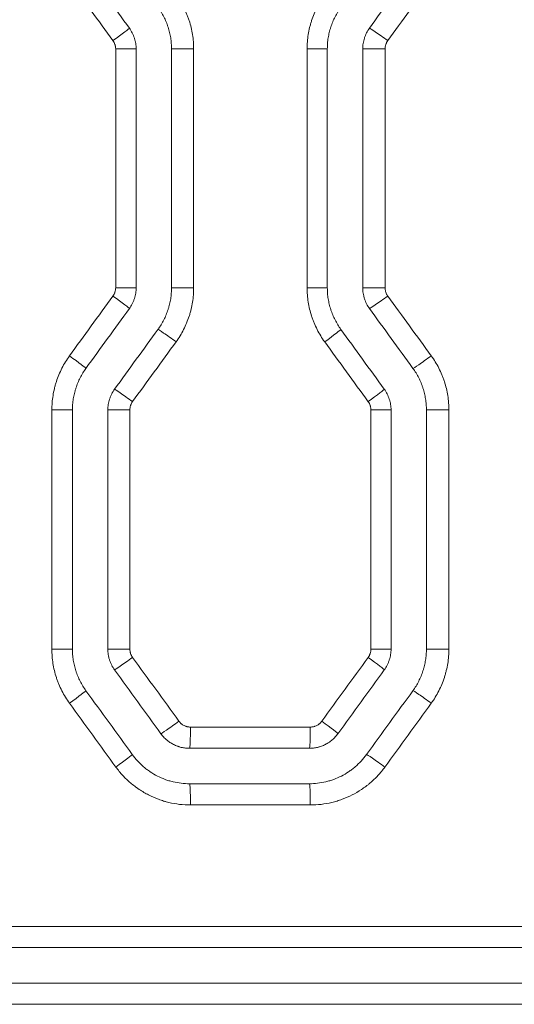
# Model space of a CAD drawing. Header units: millimetres. Extents: x 0 to 594, y 0 to 420.
# Tile 601 of 915: x 241.9 to 245.39, y 302.16 to 309.11. Entities that reach past the tile are written whole.
import ezdxf

# ---------------------------------------------------------------- set-up
doc = ezdxf.new("R2010")
doc.units = ezdxf.units.MM
doc.layers.add('1', color=7, linetype='Continuous', true_color=0xffffff)

msp = doc.modelspace()

# ---------------------------------------------------------------- linework, layer by layer
at = {"layer": '1', "color": 155, "linetype": 'Continuous', "lineweight": 13}
for p, q in [((242.573, 308.9075), (242.7175, 308.9075)), ((242.573, 307.2224), (242.573, 308.9075)), ((243.1235, 308.9075), (242.9674, 308.9075)), ((243.1235, 308.9075), (243.1235, 307.2224)), ((243.9244, 308.9075), (244.0671, 308.9075)), ((243.9244, 307.2224), (243.9244, 308.9075)), ((244.4748, 308.9075), (244.3169, 308.9075)), ((244.4748, 308.9075), (244.4748, 307.2224)), ((242.573, 307.2224), (242.7175, 307.2224)), ((243.1235, 307.2224), (242.9674, 307.2224)), ((243.9244, 307.2224), (244.0671, 307.2224)), ((244.4748, 307.2224), (244.3169, 307.2224)), ((242.1225, 306.3593), (242.2676, 306.3593)), ((242.1225, 304.6718), (242.1225, 306.3593)), ((242.673, 306.3593), (242.5175, 306.3593)), ((242.673, 306.3593), (242.673, 304.6718)), ((244.3749, 306.3593), (244.5169, 306.3593)), ((244.3749, 304.6718), (244.3749, 306.3593)), ((244.9252, 306.3593), (244.7667, 306.3593)), ((244.9252, 306.3593), (244.9252, 304.6718)), ((242.1225, 304.6718), (242.2676, 304.6718)), ((242.673, 304.6718), (242.5175, 304.6718)), ((244.3749, 304.6718), (244.5169, 304.6718)), ((244.9252, 304.6718), (244.7667, 304.6718)), ((243.101, 304.1212), (243.9471, 304.1212)), ((243.9471, 303.5712), (243.101, 303.5712)), ((239.9198, 302.7143), (255.8062, 302.7143)), ((255.791, 302.1643), (239.9198, 302.1643))]:
    msp.add_line(p, q, dxfattribs=at)
at = {"layer": '1', "color": 155, "linetype": 'Continuous', "lineweight": 18}
for p, q in [((242.7175, 308.9075), (242.7175, 307.2224)), ((242.9674, 308.9075), (242.9674, 307.2224)), ((244.0671, 308.9075), (244.0671, 307.2224)), ((244.3169, 308.9075), (244.3169, 307.2224)), ((242.2676, 306.3593), (242.2676, 304.6718)), ((242.5175, 306.3593), (242.5175, 304.6718)), ((244.5169, 306.3593), (244.5169, 304.6718)), ((244.7667, 306.3593), (244.7667, 304.6718)), ((243.0947, 303.9712), (243.9397, 303.9712)), ((243.9397, 303.7212), (243.0947, 303.7212)), ((255.9441, 302.5643), (239.9179, 302.5643)), ((239.9179, 302.3143), (256.0122, 302.3143))]:
    msp.add_line(p, q, dxfattribs=at)
for centre, major_axis, ratio, start_param, end_param in [((238.3663, 313.6842), (113.5896, -156.3413), 0.003936, 1.538319, 1.541021), ((239.4356, 303.2908), (-100.9054, -138.8939), 0.003499, 1.614847, 1.617889), ((238.4237, 302.5068), (-112.8005, -155.2557), 0.003909, 1.600346, 1.603067), ((238.1256, 314.3792), (113.1968, -155.7993), 0.003922, 1.518338, 1.521051), ((238.28, 301.8841), (-112.8171, -155.2783), 0.003909, 1.603408, 1.606129), ((238.9934, 312.9131), (106.1861, -146.1572), 0.003681, 1.524273, 1.527164), ((238.9115, 308.4589), (104.4968, -143.8323), 0.003622, 1.537676, 1.54081), ((238.7905, 297.8813), (-108.1727, -148.8896), 0.003749, 1.615126, 1.618156), ((238.1738, 308.7912), (116.1632, -159.8816), 0.004025, 1.537446, 1.540265), ((238.6329, 297.2477), (-108.5696, -149.4356), 0.003763, 1.618244, 1.621262)]:
    msp.add_ellipse(centre, major_axis=major_axis, ratio=ratio, start_param=start_param, end_param=end_param, dxfattribs=at)
at = {"layer": '1', "color": 155, "linetype": 'Continuous', "lineweight": 13}
for centre, major_axis, ratio, start_param, end_param in [((238.4748, 313.351), (110.5534, -151.9561), 0.003828, 1.539153, 1.541932), ((242.5484, 308.9663), (-0.1214, -0.0882), 0.021514, 1.600407, 3.148043), ((244.4858, 308.9662), (0.1214, -0.0881), 0.031941, 1.526841, 3.098086), ((239.3217, 303.679), (-97.8705, -134.5305), 0.00339, 1.596028, 1.599168), ((242.5484, 307.1636), (-0.1214, 0.0882), 0.021514, 3.135142, 4.682778), ((244.4858, 307.1637), (0.1214, 0.0881), 0.031941, 3.185099, 4.756344), ((242.9931, 306.8403), (0.1214, -0.0881), 0.023906, 1.537893, 3.109138), ((244.0412, 306.8403), (-0.1214, -0.0881), 0.029548, 1.611458, 3.148044), ((239.4249, 312.1832), (100.6349, -138.3316), 0.003486, 1.526572, 1.529627), ((242.2417, 306.7414), (-0.1214, 0.0882), 0.019865, 3.135143, 4.685048), ((244.7924, 306.7415), (0.1214, 0.0881), 0.033593, 3.18737, 4.758615), ((242.6865, 306.4181), (0.1214, -0.0882), 0.022256, 1.540163, 3.111408), ((244.3478, 306.4181), (-0.1214, -0.0881), 0.031199, 1.613729, 3.148044), ((242.6865, 304.613), (0.1214, 0.0882), 0.022256, 3.171777, 4.743022), ((239.109, 298.4807), (-103.9228, -142.8482), 0.003599, 1.6132, 1.616357), ((244.3478, 304.613), (-0.1214, 0.0881), 0.031199, 3.135141, 4.669457), ((242.2417, 304.2897), (-0.1214, -0.0882), 0.019865, 1.598137, 3.148043), ((244.7924, 304.2897), (0.1214, -0.0881), 0.033593, 1.52457, 3.095815), ((238.3488, 308.3868), (112.2847, -154.3345), 0.003887, 1.538497, 1.541418), ((243.0138, 304.1625), (0.1214, 0.0881), 0.024017, 3.1742, 4.745445), ((244.0205, 304.1624), (-0.1214, 0.0881), 0.029437, 3.135141, 4.67188), ((243.0947, 304.1212), (0, 0.15), 0.041587, 3.141593, 4.712389), ((243.9397, 304.1212), (0, 0.15), 0.049312, 3.141593, 4.712389), ((242.569, 303.8391), (-0.1214, -0.0882), 0.021625, 1.60056, 3.148043), ((244.4652, 303.8391), (0.1214, -0.0881), 0.03183, 1.526994, 3.098239), ((243.0947, 303.5712), (0, -0.15), 0.041587, 1.570796, 3.141593), ((243.9397, 303.5712), (0, -0.15), 0.049312, 1.570796, 3.141593)]:
    msp.add_ellipse(centre, major_axis=major_axis, ratio=ratio, start_param=start_param, end_param=end_param, dxfattribs=at)
for points in [[(244.801, 309.3884), (244.6986, 309.2477), (244.5963, 309.1069), (244.4939, 308.9662)], [(244.4939, 307.1637), (244.5963, 307.0229), (244.6986, 306.8822), (244.801, 306.7415)], [(242.9992, 306.8403), (242.8969, 306.6996), (242.7945, 306.5588), (242.6922, 306.4181)], [(242.6922, 304.613), (242.8014, 304.4628), (242.9106, 304.3126), (243.0199, 304.1625)], [(244.801, 304.2897), (244.6917, 304.1395), (244.5825, 303.9893), (244.4733, 303.8391)]]:
    msp.add_open_spline(points, degree=3, dxfattribs=at)
for points, knots in [([(242.9992, 309.2896), (243.0093, 309.2757), (243.0188, 309.2615), (243.0366, 309.2325), (243.0532, 309.2028), (243.0675, 309.172), (243.0773, 309.1483), (243.0804, 309.1404), (243.0848, 309.1283), (243.0863, 309.1243), (243.0891, 309.1162), (243.0904, 309.1121), (243.097, 309.0918), (243.1017, 309.0754), (243.1096, 309.0424), (243.1162, 309.0092), (243.1202, 308.9756), (243.1222, 308.9502), (243.1229, 308.9374), (243.1233, 308.9246), (243.1235, 308.9161), (243.1235, 308.9118), (243.1235, 308.9075)], [0, 0, 0, 0, 0.125, 0.125, 0.25, 0.375, 0.375, 0.4375, 0.4375, 0.46875, 0.46875, 0.5, 0.5, 0.625, 0.625, 0.75, 0.875, 0.875, 0.9375, 0.96875, 0.96875, 1, 1, 1, 1]), ([(243.9244, 308.9075), (243.9244, 308.9246), (243.9251, 308.9417), (243.9278, 308.9757), (243.9318, 309.0094), (243.9384, 309.0427), (243.9444, 309.0676), (243.9466, 309.0759), (243.9501, 309.0882), (243.9513, 309.0924), (243.9538, 309.1006), (243.9551, 309.1046), (243.9617, 309.125), (243.9676, 309.1409), (243.9806, 309.1722), (243.9948, 309.203), (244.0114, 309.2325), (244.0291, 309.2615), (244.0386, 309.2757), (244.0487, 309.2895)], [0, 0, 0, 0, 0.125, 0.125, 0.25, 0.375, 0.375, 0.4375, 0.4375, 0.46875, 0.46875, 0.5, 0.5, 0.625, 0.625, 0.75, 0.875, 0.875, 1, 1, 1, 1]), ([(242.573, 308.9075), (242.573, 308.9128), (242.5726, 308.918), (242.5714, 308.9257), (242.5706, 308.9296), (242.5696, 308.9334), (242.5689, 308.9359), (242.5685, 308.9372), (242.5664, 308.9434), (242.5644, 308.9483), (242.5597, 308.9575), (242.557, 308.962), (242.5539, 308.9663)], [0, 0, 0, 0, 0.25, 0.25, 0.375, 0.4375, 0.4375, 0.5, 0.5, 0.75, 0.75, 1, 1, 1, 1]), ([(244.4939, 308.9662), (244.4908, 308.9619), (244.4881, 308.9575), (244.4845, 308.9505), (244.4834, 308.9482), (244.4814, 308.9433), (244.4805, 308.9409), (244.4781, 308.9333), (244.4757, 308.9232), (244.4748, 308.9128), (244.4748, 308.9075)], [0, 0, 0, 0, 0.25, 0.25, 0.375, 0.375, 0.5, 0.5, 0.75, 1, 1, 1, 1]), ([(242.5539, 307.1636), (242.557, 307.1679), (242.5597, 307.1724), (242.5633, 307.1793), (242.5649, 307.1829), (242.5664, 307.1866), (242.5673, 307.189), (242.5677, 307.1903), (242.5697, 307.1966), (242.571, 307.2016), (242.5726, 307.2119), (242.573, 307.2171), (242.573, 307.2224)], [0, 0, 0, 0, 0.25, 0.25, 0.375, 0.4375, 0.4375, 0.5, 0.5, 0.75, 0.75, 1, 1, 1, 1]), ([(243.1235, 307.2224), (243.1235, 307.2052), (243.1228, 307.1882), (243.1202, 307.1542), (243.1161, 307.1205), (243.1095, 307.0872), (243.1035, 307.0623), (243.1014, 307.054), (243.0979, 307.0417), (243.0967, 307.0376), (243.0942, 307.0293), (243.0929, 307.0253), (243.0863, 307.0049), (243.0803, 306.989), (243.0673, 306.9576), (243.0531, 306.9269), (243.0366, 306.8973), (243.0188, 306.8684), (243.0093, 306.8542), (242.9992, 306.8403)], [0, 0, 0, 0, 0.125, 0.125, 0.25, 0.375, 0.375, 0.4375, 0.4375, 0.46875, 0.46875, 0.5, 0.5, 0.625, 0.625, 0.75, 0.875, 0.875, 1, 1, 1, 1]), ([(244.0487, 306.8403), (244.0386, 306.8542), (244.0291, 306.8684), (244.0113, 306.8974), (243.9947, 306.9271), (243.9805, 306.9579), (243.9707, 306.9816), (243.9676, 306.9895), (243.9631, 307.0016), (243.9617, 307.0056), (243.9589, 307.0137), (243.9575, 307.0178), (243.9509, 307.0381), (243.9463, 307.0545), (243.9384, 307.0875), (243.9318, 307.1207), (243.9278, 307.1543), (243.9251, 307.1882), (243.9244, 307.2052), (243.9244, 307.2224)], [0, 0, 0, 0, 0.125, 0.125, 0.25, 0.375, 0.375, 0.4375, 0.4375, 0.46875, 0.46875, 0.5, 0.5, 0.625, 0.625, 0.75, 0.875, 0.875, 1, 1, 1, 1]), ([(244.4748, 307.2224), (244.4748, 307.2171), (244.4752, 307.2119), (244.4765, 307.2042), (244.477, 307.2016), (244.4782, 307.1965), (244.4789, 307.194), (244.4814, 307.1865), (244.4834, 307.1817), (244.4869, 307.1747), (244.4888, 307.1713), (244.4909, 307.168), (244.4924, 307.1658), (244.4931, 307.1647), (244.4939, 307.1637)], [0, 0, 0, 0, 0.25, 0.25, 0.375, 0.375, 0.5, 0.5, 0.75, 0.75, 0.875, 0.9375, 0.9375, 1, 1, 1, 1]), ([(242.1225, 306.3593), (242.1225, 306.3765), (242.1232, 306.3936), (242.1259, 306.4275), (242.1299, 306.4612), (242.1365, 306.4946), (242.1425, 306.5195), (242.1446, 306.5277), (242.1481, 306.5401), (242.1494, 306.5442), (242.1518, 306.5524), (242.1531, 306.5565), (242.1598, 306.5768), (242.1657, 306.5928), (242.1787, 306.6241), (242.1929, 306.6548), (242.2094, 306.6844), (242.2272, 306.7133), (242.2367, 306.7275), (242.2468, 306.7414)], [0, 0, 0, 0, 0.125, 0.125, 0.25, 0.375, 0.375, 0.4375, 0.4375, 0.46875, 0.46875, 0.5, 0.5, 0.625, 0.625, 0.75, 0.875, 0.875, 1, 1, 1, 1]), ([(244.801, 306.7415), (244.811, 306.7276), (244.8205, 306.7134), (244.8383, 306.6844), (244.8549, 306.6547), (244.8692, 306.6238), (244.879, 306.6002), (244.8821, 306.5923), (244.8865, 306.5802), (244.888, 306.5762), (244.8908, 306.5681), (244.8922, 306.564), (244.8988, 306.5437), (244.9034, 306.5273), (244.9113, 306.4943), (244.9179, 306.4611), (244.9219, 306.4275), (244.9239, 306.4021), (244.9246, 306.3893), (244.925, 306.3765), (244.9252, 306.3679), (244.9252, 306.3636), (244.9252, 306.3593)], [0, 0, 0, 0, 0.125, 0.125, 0.25, 0.375, 0.375, 0.4375, 0.4375, 0.46875, 0.46875, 0.5, 0.5, 0.625, 0.625, 0.75, 0.875, 0.875, 0.9375, 0.96875, 0.96875, 1, 1, 1, 1]), ([(242.6922, 306.4181), (242.6891, 306.4138), (242.6863, 306.4094), (242.6828, 306.4024), (242.6811, 306.3988), (242.6797, 306.3952), (242.6788, 306.3927), (242.6783, 306.3915), (242.6763, 306.3852), (242.6739, 306.375), (242.673, 306.3646), (242.673, 306.3593)], [0, 0, 0, 0, 0.25, 0.25, 0.375, 0.4375, 0.4375, 0.5, 0.5, 0.75, 1, 1, 1, 1]), ([(244.3749, 306.3593), (244.3749, 306.3646), (244.3745, 306.3698), (244.3732, 306.3776), (244.3725, 306.3814), (244.3715, 306.3852), (244.3708, 306.3878), (244.3704, 306.3891), (244.3683, 306.3953), (244.3663, 306.4001), (244.3616, 306.4094), (244.3589, 306.4139), (244.3558, 306.4181)], [0, 0, 0, 0, 0.25, 0.25, 0.375, 0.4375, 0.4375, 0.5, 0.5, 0.75, 0.75, 1, 1, 1, 1]), ([(242.2468, 304.2897), (242.2367, 304.3036), (242.2272, 304.3178), (242.2094, 304.3468), (242.1928, 304.3765), (242.1785, 304.4073), (242.1687, 304.431), (242.1656, 304.4389), (242.1612, 304.451), (242.1597, 304.455), (242.1569, 304.4631), (242.1556, 304.4672), (242.149, 304.4875), (242.1444, 304.5039), (242.1364, 304.5369), (242.1298, 304.5701), (242.1258, 304.6037), (242.1232, 304.6376), (242.1225, 304.6546), (242.1225, 304.6718)], [0, 0, 0, 0, 0.125, 0.125, 0.25, 0.375, 0.375, 0.4375, 0.4375, 0.46875, 0.46875, 0.5, 0.5, 0.625, 0.625, 0.75, 0.875, 0.875, 1, 1, 1, 1]), ([(242.673, 304.6718), (242.673, 304.6665), (242.6735, 304.6613), (242.6747, 304.6536), (242.6755, 304.6497), (242.6765, 304.6459), (242.6772, 304.6434), (242.6776, 304.6421), (242.6796, 304.6359), (242.6816, 304.6311), (242.6851, 304.6241), (242.687, 304.6207), (242.6892, 304.6174), (242.6906, 304.6152), (242.6914, 304.6141), (242.6922, 304.613)], [0, 0, 0, 0, 0.25, 0.25, 0.375, 0.4375, 0.4375, 0.5, 0.5, 0.75, 0.75, 0.875, 0.9375, 0.9375, 1, 1, 1, 1]), ([(244.3558, 304.613), (244.3589, 304.6173), (244.3616, 304.6218), (244.3652, 304.6287), (244.3668, 304.6323), (244.3682, 304.636), (244.3692, 304.6384), (244.3696, 304.6397), (244.3716, 304.6459), (244.3728, 304.651), (244.3745, 304.6613), (244.3749, 304.6665), (244.3749, 304.6718)], [0, 0, 0, 0, 0.25, 0.25, 0.375, 0.4375, 0.4375, 0.5, 0.5, 0.75, 0.75, 1, 1, 1, 1]), ([(244.9252, 304.6718), (244.9252, 304.6546), (244.9245, 304.6376), (244.9219, 304.6036), (244.9178, 304.5699), (244.9112, 304.5365), (244.9052, 304.5117), (244.9031, 304.5034), (244.8996, 304.4911), (244.8984, 304.4869), (244.8959, 304.4787), (244.8946, 304.4746), (244.888, 304.4543), (244.8821, 304.4383), (244.869, 304.407), (244.8548, 304.3763), (244.8383, 304.3467), (244.8205, 304.3177), (244.811, 304.3036), (244.801, 304.2897)], [0, 0, 0, 0, 0.125, 0.125, 0.25, 0.375, 0.375, 0.4375, 0.4375, 0.46875, 0.46875, 0.5, 0.5, 0.625, 0.625, 0.75, 0.875, 0.875, 1, 1, 1, 1]), ([(243.0199, 304.1625), (243.0222, 304.1592), (243.0272, 304.1531), (243.0329, 304.1477), (243.0374, 304.1439), (243.039, 304.1426), (243.0421, 304.1402), (243.0437, 304.1391), (243.0486, 304.1358), (243.0554, 304.1319), (243.0626, 304.1287), (243.0672, 304.127), (243.0682, 304.1267), (243.0701, 304.1261), (243.0729, 304.1252), (243.0757, 304.1244), (243.0814, 304.123), (243.0853, 304.1224), (243.0931, 304.1214), (243.097, 304.1212), (243.101, 304.1212)], [0, 0, 0, 0, 0.125, 0.25, 0.25, 0.3125, 0.3125, 0.375, 0.375, 0.5, 0.625, 0.625, 0.65625, 0.65625, 0.6875, 0.75, 0.75, 0.875, 0.875, 1, 1, 1, 1]), ([(243.9471, 304.1212), (243.951, 304.1212), (243.9589, 304.1217), (243.9666, 304.123), (243.9724, 304.1244), (243.9743, 304.125), (243.9781, 304.1261), (243.9799, 304.1267), (243.9855, 304.1288), (243.9926, 304.1319), (243.9994, 304.1359), (244.0035, 304.1386), (244.0043, 304.1392), (244.0059, 304.1403), (244.0083, 304.1421), (244.0106, 304.1439), (244.0151, 304.1477), (244.0179, 304.1504), (244.0232, 304.1562), (244.0257, 304.1592), (244.0281, 304.1624)], [0, 0, 0, 0, 0.125, 0.25, 0.25, 0.3125, 0.3125, 0.375, 0.375, 0.5, 0.625, 0.625, 0.65625, 0.65625, 0.6875, 0.75, 0.75, 0.875, 0.875, 1, 1, 1, 1]), ([(243.101, 303.5712), (243.0752, 303.5712), (243.0496, 303.5727), (242.9989, 303.5787), (242.9738, 303.5832), (242.9426, 303.5907), (242.9364, 303.5923), (242.927, 303.5948), (242.9239, 303.5957), (242.9178, 303.5975), (242.9147, 303.5984), (242.8993, 303.6031), (242.8872, 303.6071), (242.8514, 303.6204), (242.8281, 303.6306), (242.7828, 303.6536), (242.7608, 303.6665), (242.7367, 303.6826), (242.7341, 303.6844), (242.7288, 303.688), (242.7261, 303.6899), (242.7183, 303.6954), (242.7131, 303.6992), (242.6978, 303.7108), (242.6879, 303.7188), (242.6588, 303.7436), (242.6405, 303.7612), (242.6059, 303.7986), (242.5897, 303.8183), (242.5745, 303.8391)], [0, 0, 0, 0, 0.125, 0.125, 0.25, 0.25, 0.28125, 0.28125, 0.296875, 0.296875, 0.3125, 0.3125, 0.375, 0.375, 0.5, 0.5, 0.625, 0.625, 0.640625, 0.640625, 0.65625, 0.65625, 0.6875, 0.6875, 0.75, 0.75, 0.875, 0.875, 1, 1, 1, 1]), ([(244.4733, 303.8391), (244.4581, 303.8182), (244.4419, 303.7985), (244.4072, 303.761), (244.3887, 303.7433), (244.3643, 303.7225), (244.3594, 303.7184), (244.3493, 303.7103), (244.3442, 303.7064), (244.3289, 303.6948), (244.3185, 303.6874), (244.2867, 303.6662), (244.2647, 303.6534), (244.2194, 303.6304), (244.1961, 303.6202), (244.1659, 303.6091), (244.1599, 303.6069), (244.1477, 303.6028), (244.1416, 303.6009), (244.1232, 303.5954), (244.1109, 303.592), (244.0738, 303.5831), (244.0488, 303.5787), (243.9983, 303.5727), (243.9728, 303.5712), (243.9471, 303.5712)], [0, 0, 0, 0, 0.125, 0.125, 0.25, 0.25, 0.28125, 0.28125, 0.3125, 0.3125, 0.375, 0.375, 0.5, 0.5, 0.625, 0.625, 0.65625, 0.65625, 0.6875, 0.6875, 0.75, 0.75, 0.875, 0.875, 1, 1, 1, 1])]:
    msp.add_open_spline(points, degree=3, knots=knots, dxfattribs=at)
at = {"layer": '1', "color": 155, "linetype": 'Continuous', "lineweight": 18}
for points, knots in [([(242.8719, 309.2014), (242.8797, 309.1907), (242.887, 309.1798), (242.9006, 309.1575), (242.9134, 309.1346), (242.9243, 309.1109), (242.9319, 309.0927), (242.9342, 309.0866), (242.9377, 309.0773), (242.9388, 309.0742), (242.9409, 309.068), (242.942, 309.0649), (242.947, 309.0492), (242.9506, 309.0366), (242.9567, 309.0113), (242.9617, 308.9857), (242.9648, 308.9599), (242.9669, 308.9338), (242.9674, 308.9207), (242.9674, 308.9075)], [0, 0, 0, 0, 0.125, 0.125, 0.25, 0.375, 0.375, 0.4375, 0.4375, 0.46875, 0.46875, 0.5, 0.5, 0.625, 0.625, 0.75, 0.875, 0.875, 1, 1, 1, 1]), ([(244.1625, 309.2014), (244.1548, 309.1907), (244.1475, 309.1798), (244.1338, 309.1575), (244.1211, 309.1348), (244.1102, 309.1111), (244.1002, 309.087), (244.0957, 309.0748), (244.0906, 309.0591), (244.0896, 309.056), (244.0877, 309.0497), (244.0868, 309.0465), (244.0841, 309.037), (244.0824, 309.0307), (244.0778, 309.0115), (244.0727, 308.9859), (244.0696, 308.9599), (244.0676, 308.9338), (244.0671, 308.9207), (244.0671, 308.9075)], [0, 0, 0, 0, 0.125, 0.125, 0.25, 0.375, 0.375, 0.5, 0.5, 0.53125, 0.53125, 0.5625, 0.5625, 0.625, 0.625, 0.75, 0.875, 0.875, 1, 1, 1, 1]), ([(242.6697, 309.0544), (242.6775, 309.0438), (242.6843, 309.0326), (242.6961, 309.0094), (242.7011, 308.9974), (242.7062, 308.9817), (242.7072, 308.9786), (242.709, 308.9722), (242.7098, 308.9691), (242.7121, 308.9595), (242.7134, 308.9531), (242.7164, 308.9337), (242.7175, 308.9207), (242.7175, 308.9075)], [0, 0, 0, 0, 0.25, 0.25, 0.5, 0.5, 0.5625, 0.5625, 0.625, 0.625, 0.75, 0.75, 1, 1, 1, 1]), ([(244.3646, 309.0544), (244.3569, 309.0438), (244.3501, 309.0326), (244.3412, 309.0151), (244.3384, 309.0092), (244.3347, 309.0001), (244.3335, 308.997), (244.3312, 308.9909), (244.3301, 308.9877), (244.325, 308.9721), (244.322, 308.9594), (244.318, 308.9337), (244.3169, 308.9207), (244.3169, 308.9075)], [0, 0, 0, 0, 0.25, 0.25, 0.375, 0.375, 0.4375, 0.4375, 0.5, 0.5, 0.75, 0.75, 1, 1, 1, 1]), ([(242.7175, 307.2224), (242.7175, 307.2092), (242.7164, 307.1962), (242.7124, 307.1705), (242.7093, 307.1578), (242.7043, 307.1421), (242.7032, 307.139), (242.7009, 307.1328), (242.6997, 307.1298), (242.696, 307.1207), (242.6932, 307.1148), (242.6843, 307.0973), (242.6775, 307.0861), (242.6697, 307.0755)], [0, 0, 0, 0, 0.25, 0.25, 0.5, 0.5, 0.5625, 0.5625, 0.625, 0.625, 0.75, 0.75, 1, 1, 1, 1]), ([(242.9674, 307.2224), (242.9674, 307.2092), (242.9669, 307.1961), (242.9648, 307.17), (242.9617, 307.144), (242.9566, 307.1184), (242.952, 307.0992), (242.9504, 307.0929), (242.9477, 307.0834), (242.9467, 307.0802), (242.9448, 307.0739), (242.9438, 307.0708), (242.9388, 307.0551), (242.9342, 307.0429), (242.9242, 307.0188), (242.9133, 306.9951), (242.9006, 306.9724), (242.8869, 306.9501), (242.8797, 306.9392), (242.8719, 306.9285)], [0, 0, 0, 0, 0.125, 0.125, 0.25, 0.375, 0.375, 0.4375, 0.4375, 0.46875, 0.46875, 0.5, 0.5, 0.625, 0.625, 0.75, 0.875, 0.875, 1, 1, 1, 1]), ([(244.0671, 307.2224), (244.0671, 307.2092), (244.0676, 307.1961), (244.0696, 307.17), (244.0727, 307.1441), (244.0778, 307.1186), (244.0838, 307.0932), (244.0874, 307.0806), (244.0925, 307.065), (244.0935, 307.0619), (244.0957, 307.0556), (244.0968, 307.0525), (244.1002, 307.0433), (244.1026, 307.0372), (244.1101, 307.019), (244.121, 306.9952), (244.1338, 306.9724), (244.1475, 306.9501), (244.1548, 306.9392), (244.1625, 306.9285)], [0, 0, 0, 0, 0.125, 0.125, 0.25, 0.375, 0.375, 0.5, 0.5, 0.53125, 0.53125, 0.5625, 0.5625, 0.625, 0.625, 0.75, 0.875, 0.875, 1, 1, 1, 1]), ([(244.3169, 307.2224), (244.3169, 307.2092), (244.318, 307.1962), (244.321, 307.1768), (244.3223, 307.1704), (244.3246, 307.1608), (244.3254, 307.1576), (244.3272, 307.1513), (244.3282, 307.1481), (244.3333, 307.1325), (244.3383, 307.1205), (244.3501, 307.0973), (244.3569, 307.0861), (244.3646, 307.0755)], [0, 0, 0, 0, 0.25, 0.25, 0.375, 0.375, 0.4375, 0.4375, 0.5, 0.5, 0.75, 0.75, 1, 1, 1, 1]), ([(242.3631, 306.6532), (242.3553, 306.6426), (242.348, 306.6316), (242.3344, 306.6094), (242.3216, 306.5866), (242.3107, 306.563), (242.3007, 306.5389), (242.2962, 306.5266), (242.2911, 306.511), (242.2901, 306.5078), (242.2882, 306.5015), (242.2873, 306.4984), (242.2846, 306.4889), (242.2829, 306.4825), (242.2784, 306.4634), (242.2733, 306.4377), (242.2702, 306.4118), (242.2681, 306.3857), (242.2676, 306.3725), (242.2676, 306.3593)], [0, 0, 0, 0, 0.125, 0.125, 0.25, 0.375, 0.375, 0.5, 0.5, 0.53125, 0.53125, 0.5625, 0.5625, 0.625, 0.625, 0.75, 0.875, 0.875, 1, 1, 1, 1]), ([(244.6713, 306.6532), (244.679, 306.6426), (244.6863, 306.6316), (244.7, 306.6093), (244.7127, 306.5865), (244.7237, 306.5628), (244.7312, 306.5446), (244.7336, 306.5385), (244.737, 306.5292), (244.7381, 306.5261), (244.7403, 306.5199), (244.7413, 306.5167), (244.7464, 306.5011), (244.7499, 306.4885), (244.756, 306.4631), (244.7611, 306.4376), (244.7642, 306.4117), (244.7662, 306.3857), (244.7667, 306.3725), (244.7667, 306.3593)], [0, 0, 0, 0, 0.125, 0.125, 0.25, 0.375, 0.375, 0.4375, 0.4375, 0.46875, 0.46875, 0.5, 0.5, 0.625, 0.625, 0.75, 0.875, 0.875, 1, 1, 1, 1]), ([(242.5652, 306.5063), (242.5575, 306.4956), (242.5506, 306.4844), (242.5418, 306.467), (242.539, 306.461), (242.5353, 306.452), (242.5341, 306.4489), (242.5318, 306.4427), (242.5307, 306.4396), (242.5256, 306.424), (242.5226, 306.4113), (242.5185, 306.3856), (242.5175, 306.3725), (242.5175, 306.3593)], [0, 0, 0, 0, 0.25, 0.25, 0.375, 0.375, 0.4375, 0.4375, 0.5, 0.5, 0.75, 0.75, 1, 1, 1, 1]), ([(244.4692, 306.5063), (244.4769, 306.4956), (244.4837, 306.4845), (244.4955, 306.4613), (244.5005, 306.4492), (244.5056, 306.4336), (244.5066, 306.4304), (244.5084, 306.4241), (244.5092, 306.4209), (244.5115, 306.4114), (244.5128, 306.4049), (244.5159, 306.3856), (244.5169, 306.3725), (244.5169, 306.3593)], [0, 0, 0, 0, 0.25, 0.25, 0.5, 0.5, 0.5625, 0.5625, 0.625, 0.625, 0.75, 0.75, 1, 1, 1, 1]), ([(242.2676, 304.6718), (242.2676, 304.6586), (242.2681, 304.6455), (242.2702, 304.6194), (242.2732, 304.5936), (242.2783, 304.568), (242.2844, 304.5426), (242.2879, 304.5301), (242.293, 304.5144), (242.294, 304.5113), (242.2962, 304.5051), (242.2973, 304.502), (242.3007, 304.4927), (242.3031, 304.4866), (242.3106, 304.4684), (242.3216, 304.4446), (242.3343, 304.4218), (242.348, 304.3995), (242.3553, 304.3886), (242.3631, 304.3779)], [0, 0, 0, 0, 0.125, 0.125, 0.25, 0.375, 0.375, 0.5, 0.5, 0.53125, 0.53125, 0.5625, 0.5625, 0.625, 0.625, 0.75, 0.875, 0.875, 1, 1, 1, 1]), ([(242.5175, 304.6718), (242.5175, 304.6586), (242.5185, 304.6456), (242.5216, 304.6262), (242.5229, 304.6198), (242.5252, 304.6102), (242.526, 304.607), (242.5278, 304.6007), (242.5288, 304.5975), (242.5338, 304.5819), (242.5388, 304.5699), (242.5507, 304.5467), (242.5575, 304.5355), (242.5652, 304.5249)], [0, 0, 0, 0, 0.25, 0.25, 0.375, 0.375, 0.4375, 0.4375, 0.5, 0.5, 0.75, 0.75, 1, 1, 1, 1]), ([(244.5169, 304.6718), (244.5169, 304.6586), (244.5159, 304.6456), (244.5118, 304.6199), (244.5088, 304.6072), (244.5037, 304.5915), (244.5026, 304.5884), (244.5003, 304.5822), (244.4991, 304.5792), (244.4954, 304.5701), (244.4926, 304.5642), (244.4837, 304.5467), (244.4769, 304.5355), (244.4692, 304.5249)], [0, 0, 0, 0, 0.25, 0.25, 0.5, 0.5, 0.5625, 0.5625, 0.625, 0.625, 0.75, 0.75, 1, 1, 1, 1]), ([(244.7667, 304.6718), (244.7667, 304.6586), (244.7662, 304.6455), (244.7641, 304.6194), (244.7611, 304.5934), (244.756, 304.5678), (244.7514, 304.5486), (244.7497, 304.5423), (244.747, 304.5328), (244.7461, 304.5296), (244.7442, 304.5233), (244.7432, 304.5202), (244.7381, 304.5045), (244.7336, 304.4922), (244.7236, 304.4682), (244.7127, 304.4445), (244.7, 304.4218), (244.6863, 304.3995), (244.679, 304.3886), (244.6713, 304.3779)], [0, 0, 0, 0, 0.125, 0.125, 0.25, 0.375, 0.375, 0.4375, 0.4375, 0.46875, 0.46875, 0.5, 0.5, 0.625, 0.625, 0.75, 0.875, 0.875, 1, 1, 1, 1]), ([(242.8925, 304.0743), (242.8983, 304.0662), (242.9108, 304.051), (242.925, 304.0374), (242.9344, 304.0294), (242.9363, 304.0278), (242.9401, 304.0247), (242.9421, 304.0232), (242.948, 304.0188), (242.952, 304.0159), (242.9642, 304.0078), (242.9726, 304.0028), (242.99, 303.994), (242.999, 303.99), (243.0106, 303.9858), (243.0129, 303.985), (243.0176, 303.9834), (243.02, 303.9826), (243.027, 303.9805), (243.0317, 303.9792), (243.046, 303.9758), (243.0556, 303.9741), (243.075, 303.9718), (243.0848, 303.9712), (243.0947, 303.9712)], [0, 0, 0, 0, 0.125, 0.25, 0.25, 0.28125, 0.28125, 0.3125, 0.3125, 0.375, 0.375, 0.5, 0.5, 0.625, 0.625, 0.65625, 0.65625, 0.6875, 0.6875, 0.75, 0.75, 0.875, 0.875, 1, 1, 1, 1]), ([(244.1419, 304.0743), (244.1361, 304.0662), (244.1298, 304.0587), (244.1166, 304.0443), (244.1095, 304.0375), (244.0984, 304.028), (244.0927, 304.0234), (244.0867, 304.019), (244.0827, 304.0161), (244.0806, 304.0147), (244.0704, 304.0079), (244.0619, 304.0029), (244.0445, 303.994), (244.0356, 303.9901), (244.0218, 303.985), (244.0172, 303.9835), (244.0101, 303.9813), (244.0077, 303.9806), (244.0029, 303.9793), (244.0005, 303.9787), (243.9886, 303.9758), (243.9789, 303.9741), (243.9594, 303.9718), (243.9496, 303.9712), (243.9397, 303.9712)], [0, 0, 0, 0, 0.125, 0.125, 0.25, 0.25, 0.3125, 0.34375, 0.34375, 0.375, 0.375, 0.5, 0.5, 0.625, 0.625, 0.6875, 0.6875, 0.71875, 0.71875, 0.75, 0.75, 0.875, 0.875, 1, 1, 1, 1]), ([(242.6904, 303.9273), (242.702, 303.9113), (242.7145, 303.8961), (242.741, 303.8674), (242.7551, 303.8539), (242.7774, 303.8348), (242.7888, 303.8256), (242.8007, 303.8168), (242.8088, 303.8111), (242.8129, 303.8082), (242.8334, 303.7945), (242.8503, 303.7846), (242.8851, 303.7669), (242.903, 303.759), (242.9305, 303.7488), (242.9398, 303.7457), (242.954, 303.7414), (242.9587, 303.74), (242.9683, 303.7374), (242.973, 303.7362), (242.997, 303.7305), (243.0163, 303.727), (243.0553, 303.7224), (243.0749, 303.7212), (243.0947, 303.7212)], [0, 0, 0, 0, 0.125, 0.125, 0.25, 0.25, 0.3125, 0.34375, 0.34375, 0.375, 0.375, 0.5, 0.5, 0.625, 0.625, 0.6875, 0.6875, 0.71875, 0.71875, 0.75, 0.75, 0.875, 0.875, 1, 1, 1, 1]), ([(244.344, 303.9273), (244.3324, 303.9113), (244.3199, 303.8961), (244.2932, 303.8672), (244.2791, 303.8536), (244.2603, 303.8376), (244.2565, 303.8345), (244.2488, 303.8283), (244.2449, 303.8252), (244.2331, 303.8163), (244.2251, 303.8106), (244.2007, 303.7943), (244.1838, 303.7845), (244.149, 303.7667), (244.1311, 303.7589), (244.1079, 303.7503), (244.1032, 303.7487), (244.0939, 303.7456), (244.0892, 303.7441), (244.0751, 303.7398), (244.0656, 303.7372), (244.0371, 303.7304), (244.0179, 303.727), (243.9791, 303.7224), (243.9595, 303.7212), (243.9397, 303.7212)], [0, 0, 0, 0, 0.125, 0.125, 0.25, 0.25, 0.28125, 0.28125, 0.3125, 0.3125, 0.375, 0.375, 0.5, 0.5, 0.625, 0.625, 0.65625, 0.65625, 0.6875, 0.6875, 0.75, 0.75, 0.875, 0.875, 1, 1, 1, 1])]:
    msp.add_open_spline(points, degree=3, knots=knots, dxfattribs=at)

doc.saveas('drawing.dxf')
